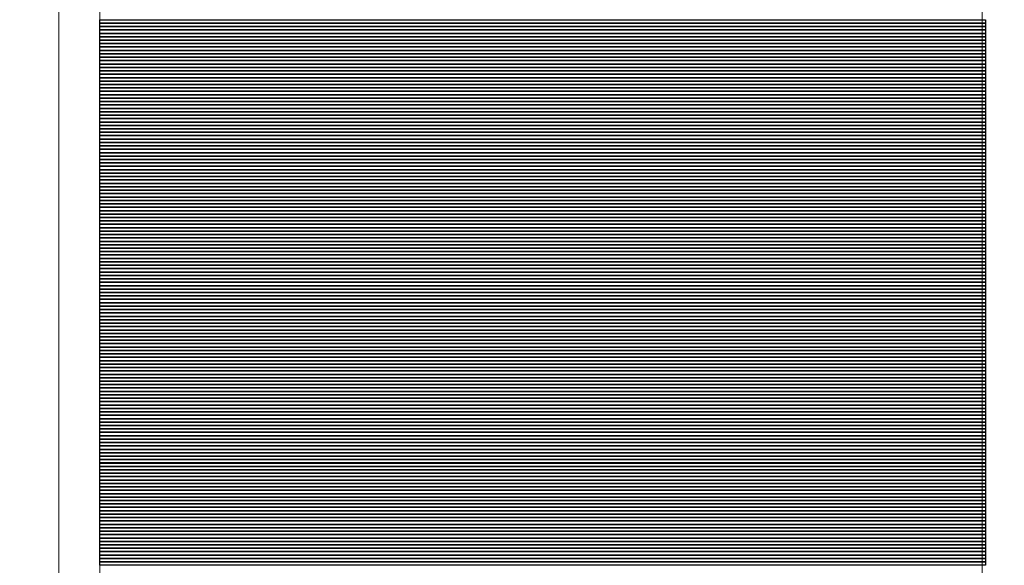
# Model space of a CAD drawing. Header units: millimetres. Extents: x -14047 to 49934, y -21523 to 14989.
# Tile 405 of 580: x 20859 to 20982, y 12644 to 12711. Entities that reach past the tile are written whole.
import ezdxf

# ---------------------------------------------------------------- set-up
doc = ezdxf.new("R2010")
doc.units = ezdxf.units.MM
doc.layers.add('C00-00-00', color=7, linetype='Continuous')
doc.layers.add('CFF-FF-FF', color=7, linetype='Continuous', true_color=0xffffff)
picture_1 = doc.add_image_def('image816.jpg', size_in_pixel=(260, 1))
picture_2 = doc.add_image_def('image817.jpg', size_in_pixel=(260, 1))
picture_3 = doc.add_image_def('image818.jpg', size_in_pixel=(260, 1))
picture_4 = doc.add_image_def('image819.jpg', size_in_pixel=(260, 1))
picture_5 = doc.add_image_def('image820.jpg', size_in_pixel=(260, 1))
picture_6 = doc.add_image_def('image821.jpg', size_in_pixel=(260, 1))
picture_7 = doc.add_image_def('image822.jpg', size_in_pixel=(260, 1))
picture_8 = doc.add_image_def('image823.jpg', size_in_pixel=(260, 1))
picture_9 = doc.add_image_def('image824.jpg', size_in_pixel=(260, 1))
picture_10 = doc.add_image_def('image825.jpg', size_in_pixel=(260, 1))
picture_11 = doc.add_image_def('image826.jpg', size_in_pixel=(260, 1))
picture_12 = doc.add_image_def('image827.jpg', size_in_pixel=(260, 1))
picture_13 = doc.add_image_def('image828.jpg', size_in_pixel=(260, 1))
picture_14 = doc.add_image_def('image829.jpg', size_in_pixel=(260, 1))
picture_15 = doc.add_image_def('image830.jpg', size_in_pixel=(260, 1))
picture_16 = doc.add_image_def('image831.jpg', size_in_pixel=(260, 1))
picture_17 = doc.add_image_def('image832.jpg', size_in_pixel=(260, 1))
picture_18 = doc.add_image_def('image833.jpg', size_in_pixel=(260, 1))
picture_19 = doc.add_image_def('image834.jpg', size_in_pixel=(260, 1))
picture_20 = doc.add_image_def('image835.jpg', size_in_pixel=(260, 1))
picture_21 = doc.add_image_def('image836.jpg', size_in_pixel=(260, 1))
picture_22 = doc.add_image_def('image837.jpg', size_in_pixel=(260, 1))
picture_23 = doc.add_image_def('image838.jpg', size_in_pixel=(260, 1))
picture_24 = doc.add_image_def('image839.jpg', size_in_pixel=(260, 1))
picture_25 = doc.add_image_def('image840.jpg', size_in_pixel=(260, 1))
picture_26 = doc.add_image_def('image841.jpg', size_in_pixel=(260, 1))
picture_27 = doc.add_image_def('image842.jpg', size_in_pixel=(260, 1))
picture_28 = doc.add_image_def('image843.jpg', size_in_pixel=(260, 1))
picture_29 = doc.add_image_def('image844.jpg', size_in_pixel=(260, 1))
picture_30 = doc.add_image_def('image845.jpg', size_in_pixel=(260, 1))
picture_31 = doc.add_image_def('image846.jpg', size_in_pixel=(260, 1))
picture_32 = doc.add_image_def('image847.jpg', size_in_pixel=(260, 1))
picture_33 = doc.add_image_def('image848.jpg', size_in_pixel=(260, 1))
picture_34 = doc.add_image_def('image849.jpg', size_in_pixel=(260, 1))
picture_35 = doc.add_image_def('image850.jpg', size_in_pixel=(260, 1))
picture_36 = doc.add_image_def('image851.jpg', size_in_pixel=(260, 1))
picture_37 = doc.add_image_def('image852.jpg', size_in_pixel=(260, 1))
picture_38 = doc.add_image_def('image853.jpg', size_in_pixel=(260, 1))
picture_39 = doc.add_image_def('image854.jpg', size_in_pixel=(260, 1))
picture_40 = doc.add_image_def('image855.jpg', size_in_pixel=(260, 1))
picture_41 = doc.add_image_def('image856.jpg', size_in_pixel=(260, 1))
picture_42 = doc.add_image_def('image857.jpg', size_in_pixel=(260, 1))
picture_43 = doc.add_image_def('image858.jpg', size_in_pixel=(260, 1))
picture_44 = doc.add_image_def('image859.jpg', size_in_pixel=(260, 1))
picture_45 = doc.add_image_def('image860.jpg', size_in_pixel=(260, 1))
picture_46 = doc.add_image_def('image861.jpg', size_in_pixel=(260, 1))
picture_47 = doc.add_image_def('image862.jpg', size_in_pixel=(260, 1))
picture_48 = doc.add_image_def('image863.jpg', size_in_pixel=(260, 1))
picture_49 = doc.add_image_def('image864.jpg', size_in_pixel=(260, 1))
picture_50 = doc.add_image_def('image865.jpg', size_in_pixel=(260, 1))
picture_51 = doc.add_image_def('image866.jpg', size_in_pixel=(260, 1))
picture_52 = doc.add_image_def('image867.jpg', size_in_pixel=(260, 1))
picture_53 = doc.add_image_def('image868.jpg', size_in_pixel=(260, 1))
picture_54 = doc.add_image_def('image869.jpg', size_in_pixel=(260, 1))
picture_55 = doc.add_image_def('image870.jpg', size_in_pixel=(260, 1))
picture_56 = doc.add_image_def('image871.jpg', size_in_pixel=(260, 1))
picture_57 = doc.add_image_def('image872.jpg', size_in_pixel=(260, 1))
picture_58 = doc.add_image_def('image873.jpg', size_in_pixel=(260, 1))
picture_59 = doc.add_image_def('image874.jpg', size_in_pixel=(260, 1))
picture_60 = doc.add_image_def('image875.jpg', size_in_pixel=(260, 1))
picture_61 = doc.add_image_def('image876.jpg', size_in_pixel=(260, 1))
picture_62 = doc.add_image_def('image877.jpg', size_in_pixel=(260, 1))
picture_63 = doc.add_image_def('image878.jpg', size_in_pixel=(260, 1))
picture_64 = doc.add_image_def('image879.jpg', size_in_pixel=(260, 1))
picture_65 = doc.add_image_def('image880.jpg', size_in_pixel=(260, 1))
picture_66 = doc.add_image_def('image881.jpg', size_in_pixel=(260, 1))
picture_67 = doc.add_image_def('image882.jpg', size_in_pixel=(260, 1))
picture_68 = doc.add_image_def('image883.jpg', size_in_pixel=(260, 1))
picture_69 = doc.add_image_def('image884.jpg', size_in_pixel=(260, 1))
picture_70 = doc.add_image_def('image885.jpg', size_in_pixel=(260, 1))
picture_71 = doc.add_image_def('image886.jpg', size_in_pixel=(260, 1))
picture_72 = doc.add_image_def('image887.jpg', size_in_pixel=(260, 1))
picture_73 = doc.add_image_def('image888.jpg', size_in_pixel=(260, 1))
picture_74 = doc.add_image_def('image889.jpg', size_in_pixel=(260, 1))
picture_75 = doc.add_image_def('image890.jpg', size_in_pixel=(260, 1))
picture_76 = doc.add_image_def('image891.jpg', size_in_pixel=(260, 1))
picture_77 = doc.add_image_def('image892.jpg', size_in_pixel=(260, 1))
picture_78 = doc.add_image_def('image893.jpg', size_in_pixel=(260, 1))
picture_79 = doc.add_image_def('image894.jpg', size_in_pixel=(260, 1))
picture_80 = doc.add_image_def('image895.jpg', size_in_pixel=(260, 1))
picture_81 = doc.add_image_def('image896.jpg', size_in_pixel=(260, 1))
picture_82 = doc.add_image_def('image897.jpg', size_in_pixel=(260, 1))
picture_83 = doc.add_image_def('image898.jpg', size_in_pixel=(260, 1))
picture_84 = doc.add_image_def('image899.jpg', size_in_pixel=(260, 1))
picture_85 = doc.add_image_def('image900.jpg', size_in_pixel=(260, 1))
picture_86 = doc.add_image_def('image901.jpg', size_in_pixel=(260, 1))
picture_87 = doc.add_image_def('image902.jpg', size_in_pixel=(260, 1))
picture_88 = doc.add_image_def('image903.jpg', size_in_pixel=(260, 1))
picture_89 = doc.add_image_def('image904.jpg', size_in_pixel=(260, 1))
picture_90 = doc.add_image_def('image905.jpg', size_in_pixel=(260, 1))
picture_91 = doc.add_image_def('image906.jpg', size_in_pixel=(260, 1))
picture_92 = doc.add_image_def('image907.jpg', size_in_pixel=(260, 1))
picture_93 = doc.add_image_def('image908.jpg', size_in_pixel=(260, 1))
picture_94 = doc.add_image_def('image909.jpg', size_in_pixel=(260, 1))
picture_95 = doc.add_image_def('image910.jpg', size_in_pixel=(260, 1))
picture_96 = doc.add_image_def('image911.jpg', size_in_pixel=(260, 1))
picture_97 = doc.add_image_def('image912.jpg', size_in_pixel=(260, 1))
picture_98 = doc.add_image_def('image913.jpg', size_in_pixel=(260, 1))
picture_99 = doc.add_image_def('image914.jpg', size_in_pixel=(260, 1))
picture_100 = doc.add_image_def('image915.jpg', size_in_pixel=(260, 1))
picture_101 = doc.add_image_def('image916.jpg', size_in_pixel=(260, 1))
picture_102 = doc.add_image_def('image917.jpg', size_in_pixel=(260, 1))
picture_103 = doc.add_image_def('image918.jpg', size_in_pixel=(260, 1))
picture_104 = doc.add_image_def('image919.jpg', size_in_pixel=(260, 1))
picture_105 = doc.add_image_def('image920.jpg', size_in_pixel=(260, 1))
picture_106 = doc.add_image_def('image921.jpg', size_in_pixel=(260, 1))
picture_107 = doc.add_image_def('image922.jpg', size_in_pixel=(260, 1))
picture_108 = doc.add_image_def('image923.jpg', size_in_pixel=(260, 1))
picture_109 = doc.add_image_def('image924.jpg', size_in_pixel=(260, 1))
picture_110 = doc.add_image_def('image925.jpg', size_in_pixel=(260, 1))
picture_111 = doc.add_image_def('image926.jpg', size_in_pixel=(260, 1))
picture_112 = doc.add_image_def('image927.jpg', size_in_pixel=(260, 1))
picture_113 = doc.add_image_def('image928.jpg', size_in_pixel=(260, 1))
picture_114 = doc.add_image_def('image929.jpg', size_in_pixel=(260, 1))
picture_115 = doc.add_image_def('image930.jpg', size_in_pixel=(260, 1))
picture_116 = doc.add_image_def('image931.jpg', size_in_pixel=(260, 1))
picture_117 = doc.add_image_def('image932.jpg', size_in_pixel=(260, 1))
picture_118 = doc.add_image_def('image933.jpg', size_in_pixel=(260, 1))
picture_119 = doc.add_image_def('image934.jpg', size_in_pixel=(260, 1))
picture_120 = doc.add_image_def('image935.jpg', size_in_pixel=(260, 1))
picture_121 = doc.add_image_def('image936.jpg', size_in_pixel=(260, 1))
picture_122 = doc.add_image_def('image937.jpg', size_in_pixel=(260, 1))
picture_123 = doc.add_image_def('image938.jpg', size_in_pixel=(260, 1))
picture_124 = doc.add_image_def('image939.jpg', size_in_pixel=(260, 1))
picture_125 = doc.add_image_def('image940.jpg', size_in_pixel=(260, 1))
picture_126 = doc.add_image_def('image941.jpg', size_in_pixel=(260, 1))
picture_127 = doc.add_image_def('image942.jpg', size_in_pixel=(260, 1))
picture_128 = doc.add_image_def('image943.jpg', size_in_pixel=(260, 1))
picture_129 = doc.add_image_def('image944.jpg', size_in_pixel=(260, 1))
picture_130 = doc.add_image_def('image945.jpg', size_in_pixel=(260, 1))
picture_131 = doc.add_image_def('image946.jpg', size_in_pixel=(260, 1))
picture_132 = doc.add_image_def('image947.jpg', size_in_pixel=(260, 1))
picture_133 = doc.add_image_def('image948.jpg', size_in_pixel=(260, 1))
picture_134 = doc.add_image_def('image949.jpg', size_in_pixel=(260, 1))
picture_135 = doc.add_image_def('image950.jpg', size_in_pixel=(260, 1))
picture_136 = doc.add_image_def('image951.jpg', size_in_pixel=(260, 1))
picture_137 = doc.add_image_def('image952.jpg', size_in_pixel=(260, 1))
picture_138 = doc.add_image_def('image953.jpg', size_in_pixel=(260, 1))
picture_139 = doc.add_image_def('image954.jpg', size_in_pixel=(260, 1))
picture_140 = doc.add_image_def('image955.jpg', size_in_pixel=(260, 1))
picture_141 = doc.add_image_def('image956.jpg', size_in_pixel=(260, 1))
picture_142 = doc.add_image_def('image957.jpg', size_in_pixel=(260, 1))
picture_143 = doc.add_image_def('image958.jpg', size_in_pixel=(260, 1))
picture_144 = doc.add_image_def('image959.jpg', size_in_pixel=(260, 1))
picture_145 = doc.add_image_def('image960.jpg', size_in_pixel=(260, 1))
picture_146 = doc.add_image_def('image961.jpg', size_in_pixel=(260, 1))
picture_147 = doc.add_image_def('image962.jpg', size_in_pixel=(260, 1))
picture_148 = doc.add_image_def('image963.jpg', size_in_pixel=(260, 1))
picture_149 = doc.add_image_def('image964.jpg', size_in_pixel=(260, 1))
picture_150 = doc.add_image_def('image965.jpg', size_in_pixel=(260, 1))
picture_151 = doc.add_image_def('image966.jpg', size_in_pixel=(260, 1))
picture_152 = doc.add_image_def('image967.jpg', size_in_pixel=(260, 1))
picture_153 = doc.add_image_def('image968.jpg', size_in_pixel=(260, 1))
picture_154 = doc.add_image_def('image969.jpg', size_in_pixel=(260, 1))
picture_155 = doc.add_image_def('image970.jpg', size_in_pixel=(260, 1))
picture_156 = doc.add_image_def('image971.jpg', size_in_pixel=(260, 1))
picture_157 = doc.add_image_def('image972.jpg', size_in_pixel=(260, 1))
picture_158 = doc.add_image_def('image973.jpg', size_in_pixel=(260, 1))
picture_159 = doc.add_image_def('image974.jpg', size_in_pixel=(260, 1))
picture_160 = doc.add_image_def('image975.jpg', size_in_pixel=(260, 1))

msp = doc.modelspace()

# ---------------------------------------------------------------- linework, layer by layer
at = {"layer": 'C00-00-00', "lineweight": 0}
for points in [[(20824.091, 12774.954), (20824.091, 12514.604), (20864.308, 12514.604), (20864.308, 12774.954)], [(20864.308, 12774.954), (20864.308, 12514.604), (20984.111, 12514.604), (20984.111, 12774.954)], [(20869.388, 12769.874), (20869.388, 12519.684), (20979.031, 12519.684), (20979.031, 12769.874)]]:
    msp.add_lwpolyline(points, close=True, dxfattribs=at)

# ---------------------------------------------------------------- pictures from other files: only their frames are drawn
at = {"layer": 'CFF-FF-FF'}
image = msp.add_image(picture_160, insert=(20869.388, 12711.031), size_in_units=(110.066, 0.423), rotation=0, dxfattribs=at)
image.dxf.flags = 7
image = msp.add_image(picture_159, insert=(20869.388, 12710.607), size_in_units=(110.066, 0.423), rotation=0, dxfattribs=at)
image.dxf.flags = 7
image = msp.add_image(picture_158, insert=(20869.388, 12710.184), size_in_units=(110.066, 0.423), rotation=0, dxfattribs=at)
image.dxf.flags = 7
image = msp.add_image(picture_157, insert=(20869.388, 12709.761), size_in_units=(110.066, 0.423), rotation=0, dxfattribs=at)
image.dxf.flags = 7
image = msp.add_image(picture_156, insert=(20869.388, 12709.338), size_in_units=(110.066, 0.423), rotation=0, dxfattribs=at)
image.dxf.flags = 7
image = msp.add_image(picture_155, insert=(20869.388, 12708.914), size_in_units=(110.066, 0.423), rotation=0, dxfattribs=at)
image.dxf.flags = 7
image = msp.add_image(picture_154, insert=(20869.388, 12708.491), size_in_units=(110.066, 0.423), rotation=0, dxfattribs=at)
image.dxf.flags = 7
image = msp.add_image(picture_153, insert=(20869.388, 12708.068), size_in_units=(110.066, 0.423), rotation=0, dxfattribs=at)
image.dxf.flags = 7
image = msp.add_image(picture_152, insert=(20869.388, 12707.644), size_in_units=(110.066, 0.423), rotation=0, dxfattribs=at)
image.dxf.flags = 7
image = msp.add_image(picture_151, insert=(20869.388, 12707.221), size_in_units=(110.066, 0.423), rotation=0, dxfattribs=at)
image.dxf.flags = 7
image = msp.add_image(picture_150, insert=(20869.388, 12706.797), size_in_units=(110.066, 0.423), rotation=0, dxfattribs=at)
image.dxf.flags = 7
image = msp.add_image(picture_149, insert=(20869.388, 12706.374), size_in_units=(110.066, 0.423), rotation=0, dxfattribs=at)
image.dxf.flags = 7
image = msp.add_image(picture_148, insert=(20869.388, 12705.951), size_in_units=(110.066, 0.423), rotation=0, dxfattribs=at)
image.dxf.flags = 7
image = msp.add_image(picture_147, insert=(20869.388, 12705.528), size_in_units=(110.066, 0.423), rotation=0, dxfattribs=at)
image.dxf.flags = 7
image = msp.add_image(picture_146, insert=(20869.388, 12705.104), size_in_units=(110.066, 0.423), rotation=0, dxfattribs=at)
image.dxf.flags = 7
image = msp.add_image(picture_145, insert=(20869.388, 12704.681), size_in_units=(110.066, 0.423), rotation=0, dxfattribs=at)
image.dxf.flags = 7
image = msp.add_image(picture_144, insert=(20869.388, 12704.257), size_in_units=(110.066, 0.423), rotation=0, dxfattribs=at)
image.dxf.flags = 7
image = msp.add_image(picture_143, insert=(20869.388, 12703.834), size_in_units=(110.066, 0.423), rotation=0, dxfattribs=at)
image.dxf.flags = 7
image = msp.add_image(picture_142, insert=(20869.388, 12703.411), size_in_units=(110.066, 0.423), rotation=0, dxfattribs=at)
image.dxf.flags = 7
image = msp.add_image(picture_141, insert=(20869.388, 12702.988), size_in_units=(110.066, 0.423), rotation=0, dxfattribs=at)
image.dxf.flags = 7
image = msp.add_image(picture_140, insert=(20869.388, 12702.564), size_in_units=(110.066, 0.423), rotation=0, dxfattribs=at)
image.dxf.flags = 7
image = msp.add_image(picture_139, insert=(20869.388, 12702.141), size_in_units=(110.066, 0.423), rotation=0, dxfattribs=at)
image.dxf.flags = 7
image = msp.add_image(picture_138, insert=(20869.388, 12701.718), size_in_units=(110.066, 0.423), rotation=0, dxfattribs=at)
image.dxf.flags = 7
image = msp.add_image(picture_137, insert=(20869.388, 12701.294), size_in_units=(110.066, 0.423), rotation=0, dxfattribs=at)
image.dxf.flags = 7
image = msp.add_image(picture_136, insert=(20869.388, 12700.871), size_in_units=(110.066, 0.423), rotation=0, dxfattribs=at)
image.dxf.flags = 7
image = msp.add_image(picture_135, insert=(20869.388, 12700.447), size_in_units=(110.066, 0.423), rotation=0, dxfattribs=at)
image.dxf.flags = 7
image = msp.add_image(picture_134, insert=(20869.388, 12700.024), size_in_units=(110.066, 0.423), rotation=0, dxfattribs=at)
image.dxf.flags = 7
image = msp.add_image(picture_133, insert=(20869.388, 12699.601), size_in_units=(110.066, 0.423), rotation=0, dxfattribs=at)
image.dxf.flags = 7
image = msp.add_image(picture_132, insert=(20869.388, 12699.178), size_in_units=(110.066, 0.423), rotation=0, dxfattribs=at)
image.dxf.flags = 7
image = msp.add_image(picture_131, insert=(20869.388, 12698.754), size_in_units=(110.066, 0.423), rotation=0, dxfattribs=at)
image.dxf.flags = 7
image = msp.add_image(picture_130, insert=(20869.388, 12698.331), size_in_units=(110.066, 0.423), rotation=0, dxfattribs=at)
image.dxf.flags = 7
image = msp.add_image(picture_129, insert=(20869.388, 12697.907), size_in_units=(110.066, 0.423), rotation=0, dxfattribs=at)
image.dxf.flags = 7
image = msp.add_image(picture_128, insert=(20869.388, 12697.484), size_in_units=(110.066, 0.423), rotation=0, dxfattribs=at)
image.dxf.flags = 7
image = msp.add_image(picture_127, insert=(20869.388, 12697.061), size_in_units=(110.066, 0.423), rotation=0, dxfattribs=at)
image.dxf.flags = 7
image = msp.add_image(picture_126, insert=(20869.388, 12696.638), size_in_units=(110.066, 0.423), rotation=0, dxfattribs=at)
image.dxf.flags = 7
image = msp.add_image(picture_125, insert=(20869.388, 12696.214), size_in_units=(110.066, 0.423), rotation=0, dxfattribs=at)
image.dxf.flags = 7
image = msp.add_image(picture_124, insert=(20869.388, 12695.791), size_in_units=(110.066, 0.423), rotation=0, dxfattribs=at)
image.dxf.flags = 7
image = msp.add_image(picture_123, insert=(20869.388, 12695.368), size_in_units=(110.066, 0.423), rotation=0, dxfattribs=at)
image.dxf.flags = 7
image = msp.add_image(picture_122, insert=(20869.388, 12694.944), size_in_units=(110.066, 0.423), rotation=0, dxfattribs=at)
image.dxf.flags = 7
image = msp.add_image(picture_121, insert=(20869.388, 12694.521), size_in_units=(110.066, 0.423), rotation=0, dxfattribs=at)
image.dxf.flags = 7
image = msp.add_image(picture_120, insert=(20869.388, 12694.097), size_in_units=(110.066, 0.423), rotation=0, dxfattribs=at)
image.dxf.flags = 7
image = msp.add_image(picture_119, insert=(20869.388, 12693.674), size_in_units=(110.066, 0.423), rotation=0, dxfattribs=at)
image.dxf.flags = 7
image = msp.add_image(picture_118, insert=(20869.388, 12693.251), size_in_units=(110.066, 0.423), rotation=0, dxfattribs=at)
image.dxf.flags = 7
image = msp.add_image(picture_117, insert=(20869.388, 12692.828), size_in_units=(110.066, 0.423), rotation=0, dxfattribs=at)
image.dxf.flags = 7
image = msp.add_image(picture_116, insert=(20869.388, 12692.404), size_in_units=(110.066, 0.423), rotation=0, dxfattribs=at)
image.dxf.flags = 7
image = msp.add_image(picture_115, insert=(20869.388, 12691.981), size_in_units=(110.066, 0.423), rotation=0, dxfattribs=at)
image.dxf.flags = 7
image = msp.add_image(picture_114, insert=(20869.388, 12691.557), size_in_units=(110.066, 0.423), rotation=0, dxfattribs=at)
image.dxf.flags = 7
image = msp.add_image(picture_113, insert=(20869.388, 12691.134), size_in_units=(110.066, 0.423), rotation=0, dxfattribs=at)
image.dxf.flags = 7
image = msp.add_image(picture_112, insert=(20869.388, 12690.711), size_in_units=(110.066, 0.423), rotation=0, dxfattribs=at)
image.dxf.flags = 7
image = msp.add_image(picture_111, insert=(20869.388, 12690.288), size_in_units=(110.066, 0.423), rotation=0, dxfattribs=at)
image.dxf.flags = 7
image = msp.add_image(picture_110, insert=(20869.388, 12689.864), size_in_units=(110.066, 0.423), rotation=0, dxfattribs=at)
image.dxf.flags = 7
image = msp.add_image(picture_109, insert=(20869.388, 12689.441), size_in_units=(110.066, 0.423), rotation=0, dxfattribs=at)
image.dxf.flags = 7
image = msp.add_image(picture_108, insert=(20869.388, 12689.018), size_in_units=(110.066, 0.423), rotation=0, dxfattribs=at)
image.dxf.flags = 7
image = msp.add_image(picture_107, insert=(20869.388, 12688.594), size_in_units=(110.066, 0.423), rotation=0, dxfattribs=at)
image.dxf.flags = 7
image = msp.add_image(picture_106, insert=(20869.388, 12688.171), size_in_units=(110.066, 0.423), rotation=0, dxfattribs=at)
image.dxf.flags = 7
image = msp.add_image(picture_105, insert=(20869.388, 12687.747), size_in_units=(110.066, 0.423), rotation=0, dxfattribs=at)
image.dxf.flags = 7
image = msp.add_image(picture_104, insert=(20869.388, 12687.324), size_in_units=(110.066, 0.423), rotation=0, dxfattribs=at)
image.dxf.flags = 7
image = msp.add_image(picture_103, insert=(20869.388, 12686.901), size_in_units=(110.066, 0.423), rotation=0, dxfattribs=at)
image.dxf.flags = 7
image = msp.add_image(picture_102, insert=(20869.388, 12686.478), size_in_units=(110.066, 0.423), rotation=0, dxfattribs=at)
image.dxf.flags = 7
image = msp.add_image(picture_101, insert=(20869.388, 12686.054), size_in_units=(110.066, 0.423), rotation=0, dxfattribs=at)
image.dxf.flags = 7
image = msp.add_image(picture_100, insert=(20869.388, 12685.631), size_in_units=(110.066, 0.423), rotation=0, dxfattribs=at)
image.dxf.flags = 7
image = msp.add_image(picture_99, insert=(20869.388, 12685.207), size_in_units=(110.066, 0.423), rotation=0, dxfattribs=at)
image.dxf.flags = 7
image = msp.add_image(picture_98, insert=(20869.388, 12684.784), size_in_units=(110.066, 0.423), rotation=0, dxfattribs=at)
image.dxf.flags = 7
image = msp.add_image(picture_97, insert=(20869.388, 12684.361), size_in_units=(110.066, 0.423), rotation=0, dxfattribs=at)
image.dxf.flags = 7
image = msp.add_image(picture_96, insert=(20869.388, 12683.938), size_in_units=(110.066, 0.423), rotation=0, dxfattribs=at)
image.dxf.flags = 7
image = msp.add_image(picture_95, insert=(20869.388, 12683.514), size_in_units=(110.066, 0.423), rotation=0, dxfattribs=at)
image.dxf.flags = 7
image = msp.add_image(picture_94, insert=(20869.388, 12683.091), size_in_units=(110.066, 0.423), rotation=0, dxfattribs=at)
image.dxf.flags = 7
image = msp.add_image(picture_93, insert=(20869.388, 12682.668), size_in_units=(110.066, 0.423), rotation=0, dxfattribs=at)
image.dxf.flags = 7
image = msp.add_image(picture_92, insert=(20869.388, 12682.244), size_in_units=(110.066, 0.423), rotation=0, dxfattribs=at)
image.dxf.flags = 7
image = msp.add_image(picture_91, insert=(20869.388, 12681.821), size_in_units=(110.066, 0.423), rotation=0, dxfattribs=at)
image.dxf.flags = 7
image = msp.add_image(picture_90, insert=(20869.388, 12681.397), size_in_units=(110.066, 0.423), rotation=0, dxfattribs=at)
image.dxf.flags = 7
image = msp.add_image(picture_89, insert=(20869.388, 12680.974), size_in_units=(110.066, 0.423), rotation=0, dxfattribs=at)
image.dxf.flags = 7
image = msp.add_image(picture_88, insert=(20869.388, 12680.551), size_in_units=(110.066, 0.423), rotation=0, dxfattribs=at)
image.dxf.flags = 7
image = msp.add_image(picture_87, insert=(20869.388, 12680.128), size_in_units=(110.066, 0.423), rotation=0, dxfattribs=at)
image.dxf.flags = 7
image = msp.add_image(picture_86, insert=(20869.388, 12679.704), size_in_units=(110.066, 0.423), rotation=0, dxfattribs=at)
image.dxf.flags = 7
image = msp.add_image(picture_85, insert=(20869.388, 12679.281), size_in_units=(110.066, 0.423), rotation=0, dxfattribs=at)
image.dxf.flags = 7
image = msp.add_image(picture_84, insert=(20869.388, 12678.857), size_in_units=(110.066, 0.423), rotation=0, dxfattribs=at)
image.dxf.flags = 7
image = msp.add_image(picture_83, insert=(20869.388, 12678.434), size_in_units=(110.066, 0.423), rotation=0, dxfattribs=at)
image.dxf.flags = 7
image = msp.add_image(picture_82, insert=(20869.388, 12678.011), size_in_units=(110.066, 0.423), rotation=0, dxfattribs=at)
image.dxf.flags = 7
image = msp.add_image(picture_81, insert=(20869.388, 12677.588), size_in_units=(110.066, 0.423), rotation=0, dxfattribs=at)
image.dxf.flags = 7
image = msp.add_image(picture_80, insert=(20869.388, 12677.164), size_in_units=(110.066, 0.423), rotation=0, dxfattribs=at)
image.dxf.flags = 7
image = msp.add_image(picture_79, insert=(20869.388, 12676.741), size_in_units=(110.066, 0.423), rotation=0, dxfattribs=at)
image.dxf.flags = 7
image = msp.add_image(picture_78, insert=(20869.388, 12676.318), size_in_units=(110.066, 0.423), rotation=0, dxfattribs=at)
image.dxf.flags = 7
image = msp.add_image(picture_77, insert=(20869.388, 12675.894), size_in_units=(110.066, 0.423), rotation=0, dxfattribs=at)
image.dxf.flags = 7
image = msp.add_image(picture_76, insert=(20869.388, 12675.471), size_in_units=(110.066, 0.423), rotation=0, dxfattribs=at)
image.dxf.flags = 7
image = msp.add_image(picture_75, insert=(20869.388, 12675.047), size_in_units=(110.066, 0.423), rotation=0, dxfattribs=at)
image.dxf.flags = 7
image = msp.add_image(picture_74, insert=(20869.388, 12674.624), size_in_units=(110.066, 0.423), rotation=0, dxfattribs=at)
image.dxf.flags = 7
image = msp.add_image(picture_73, insert=(20869.388, 12674.201), size_in_units=(110.066, 0.423), rotation=0, dxfattribs=at)
image.dxf.flags = 7
image = msp.add_image(picture_72, insert=(20869.388, 12673.778), size_in_units=(110.066, 0.423), rotation=0, dxfattribs=at)
image.dxf.flags = 7
image = msp.add_image(picture_71, insert=(20869.388, 12673.354), size_in_units=(110.066, 0.423), rotation=0, dxfattribs=at)
image.dxf.flags = 7
image = msp.add_image(picture_70, insert=(20869.388, 12672.931), size_in_units=(110.066, 0.423), rotation=0, dxfattribs=at)
image.dxf.flags = 7
image = msp.add_image(picture_69, insert=(20869.388, 12672.507), size_in_units=(110.066, 0.423), rotation=0, dxfattribs=at)
image.dxf.flags = 7
image = msp.add_image(picture_68, insert=(20869.388, 12672.084), size_in_units=(110.066, 0.423), rotation=0, dxfattribs=at)
image.dxf.flags = 7
image = msp.add_image(picture_67, insert=(20869.388, 12671.661), size_in_units=(110.066, 0.423), rotation=0, dxfattribs=at)
image.dxf.flags = 7
image = msp.add_image(picture_66, insert=(20869.388, 12671.238), size_in_units=(110.066, 0.423), rotation=0, dxfattribs=at)
image.dxf.flags = 7
image = msp.add_image(picture_65, insert=(20869.388, 12670.814), size_in_units=(110.066, 0.423), rotation=0, dxfattribs=at)
image.dxf.flags = 7
image = msp.add_image(picture_64, insert=(20869.388, 12670.391), size_in_units=(110.066, 0.423), rotation=0, dxfattribs=at)
image.dxf.flags = 7
image = msp.add_image(picture_63, insert=(20869.388, 12669.968), size_in_units=(110.066, 0.423), rotation=0, dxfattribs=at)
image.dxf.flags = 7
image = msp.add_image(picture_62, insert=(20869.388, 12669.544), size_in_units=(110.066, 0.423), rotation=0, dxfattribs=at)
image.dxf.flags = 7
image = msp.add_image(picture_61, insert=(20869.388, 12669.121), size_in_units=(110.066, 0.423), rotation=0, dxfattribs=at)
image.dxf.flags = 7
image = msp.add_image(picture_60, insert=(20869.388, 12668.697), size_in_units=(110.066, 0.423), rotation=0, dxfattribs=at)
image.dxf.flags = 7
image = msp.add_image(picture_59, insert=(20869.388, 12668.274), size_in_units=(110.066, 0.423), rotation=0, dxfattribs=at)
image.dxf.flags = 7
image = msp.add_image(picture_58, insert=(20869.388, 12667.851), size_in_units=(110.066, 0.423), rotation=0, dxfattribs=at)
image.dxf.flags = 7
image = msp.add_image(picture_57, insert=(20869.388, 12667.428), size_in_units=(110.066, 0.423), rotation=0, dxfattribs=at)
image.dxf.flags = 7
image = msp.add_image(picture_56, insert=(20869.388, 12667.004), size_in_units=(110.066, 0.423), rotation=0, dxfattribs=at)
image.dxf.flags = 7
image = msp.add_image(picture_55, insert=(20869.388, 12666.581), size_in_units=(110.066, 0.423), rotation=0, dxfattribs=at)
image.dxf.flags = 7
image = msp.add_image(picture_54, insert=(20869.388, 12666.157), size_in_units=(110.066, 0.423), rotation=0, dxfattribs=at)
image.dxf.flags = 7
image = msp.add_image(picture_53, insert=(20869.388, 12665.734), size_in_units=(110.066, 0.423), rotation=0, dxfattribs=at)
image.dxf.flags = 7
image = msp.add_image(picture_52, insert=(20869.388, 12665.311), size_in_units=(110.066, 0.423), rotation=0, dxfattribs=at)
image.dxf.flags = 7
image = msp.add_image(picture_51, insert=(20869.388, 12664.888), size_in_units=(110.066, 0.423), rotation=0, dxfattribs=at)
image.dxf.flags = 7
image = msp.add_image(picture_50, insert=(20869.388, 12664.464), size_in_units=(110.066, 0.423), rotation=0, dxfattribs=at)
image.dxf.flags = 7
image = msp.add_image(picture_49, insert=(20869.388, 12664.041), size_in_units=(110.066, 0.423), rotation=0, dxfattribs=at)
image.dxf.flags = 7
image = msp.add_image(picture_48, insert=(20869.388, 12663.618), size_in_units=(110.066, 0.423), rotation=0, dxfattribs=at)
image.dxf.flags = 7
image = msp.add_image(picture_47, insert=(20869.388, 12663.194), size_in_units=(110.066, 0.423), rotation=0, dxfattribs=at)
image.dxf.flags = 7
image = msp.add_image(picture_46, insert=(20869.388, 12662.771), size_in_units=(110.066, 0.423), rotation=0, dxfattribs=at)
image.dxf.flags = 7
image = msp.add_image(picture_45, insert=(20869.388, 12662.347), size_in_units=(110.066, 0.423), rotation=0, dxfattribs=at)
image.dxf.flags = 7
image = msp.add_image(picture_44, insert=(20869.388, 12661.924), size_in_units=(110.066, 0.423), rotation=0, dxfattribs=at)
image.dxf.flags = 7
image = msp.add_image(picture_43, insert=(20869.388, 12661.501), size_in_units=(110.066, 0.423), rotation=0, dxfattribs=at)
image.dxf.flags = 7
image = msp.add_image(picture_42, insert=(20869.388, 12661.078), size_in_units=(110.066, 0.423), rotation=0, dxfattribs=at)
image.dxf.flags = 7
image = msp.add_image(picture_41, insert=(20869.388, 12660.654), size_in_units=(110.066, 0.423), rotation=0, dxfattribs=at)
image.dxf.flags = 7
image = msp.add_image(picture_40, insert=(20869.388, 12660.231), size_in_units=(110.066, 0.423), rotation=0, dxfattribs=at)
image.dxf.flags = 7
image = msp.add_image(picture_39, insert=(20869.388, 12659.807), size_in_units=(110.066, 0.423), rotation=0, dxfattribs=at)
image.dxf.flags = 7
image = msp.add_image(picture_38, insert=(20869.388, 12659.384), size_in_units=(110.066, 0.423), rotation=0, dxfattribs=at)
image.dxf.flags = 7
image = msp.add_image(picture_37, insert=(20869.388, 12658.961), size_in_units=(110.066, 0.423), rotation=0, dxfattribs=at)
image.dxf.flags = 7
image = msp.add_image(picture_36, insert=(20869.388, 12658.538), size_in_units=(110.066, 0.423), rotation=0, dxfattribs=at)
image.dxf.flags = 7
image = msp.add_image(picture_35, insert=(20869.388, 12658.114), size_in_units=(110.066, 0.423), rotation=0, dxfattribs=at)
image.dxf.flags = 7
image = msp.add_image(picture_34, insert=(20869.388, 12657.691), size_in_units=(110.066, 0.423), rotation=0, dxfattribs=at)
image.dxf.flags = 7
image = msp.add_image(picture_33, insert=(20869.388, 12657.268), size_in_units=(110.066, 0.423), rotation=0, dxfattribs=at)
image.dxf.flags = 7
image = msp.add_image(picture_32, insert=(20869.388, 12656.844), size_in_units=(110.066, 0.423), rotation=0, dxfattribs=at)
image.dxf.flags = 7
image = msp.add_image(picture_31, insert=(20869.388, 12656.421), size_in_units=(110.066, 0.423), rotation=0, dxfattribs=at)
image.dxf.flags = 7
image = msp.add_image(picture_30, insert=(20869.388, 12655.997), size_in_units=(110.066, 0.423), rotation=0, dxfattribs=at)
image.dxf.flags = 7
image = msp.add_image(picture_29, insert=(20869.388, 12655.574), size_in_units=(110.066, 0.423), rotation=0, dxfattribs=at)
image.dxf.flags = 7
image = msp.add_image(picture_28, insert=(20869.388, 12655.151), size_in_units=(110.066, 0.423), rotation=0, dxfattribs=at)
image.dxf.flags = 7
image = msp.add_image(picture_27, insert=(20869.388, 12654.728), size_in_units=(110.066, 0.423), rotation=0, dxfattribs=at)
image.dxf.flags = 7
image = msp.add_image(picture_26, insert=(20869.388, 12654.304), size_in_units=(110.066, 0.423), rotation=0, dxfattribs=at)
image.dxf.flags = 7
image = msp.add_image(picture_25, insert=(20869.388, 12653.881), size_in_units=(110.066, 0.423), rotation=0, dxfattribs=at)
image.dxf.flags = 7
image = msp.add_image(picture_24, insert=(20869.388, 12653.457), size_in_units=(110.066, 0.423), rotation=0, dxfattribs=at)
image.dxf.flags = 7
image = msp.add_image(picture_23, insert=(20869.388, 12653.034), size_in_units=(110.066, 0.423), rotation=0, dxfattribs=at)
image.dxf.flags = 7
image = msp.add_image(picture_22, insert=(20869.388, 12652.611), size_in_units=(110.066, 0.423), rotation=0, dxfattribs=at)
image.dxf.flags = 7
image = msp.add_image(picture_21, insert=(20869.388, 12652.188), size_in_units=(110.066, 0.423), rotation=0, dxfattribs=at)
image.dxf.flags = 7
image = msp.add_image(picture_20, insert=(20869.388, 12651.764), size_in_units=(110.066, 0.423), rotation=0, dxfattribs=at)
image.dxf.flags = 7
image = msp.add_image(picture_19, insert=(20869.388, 12651.341), size_in_units=(110.066, 0.423), rotation=0, dxfattribs=at)
image.dxf.flags = 7
image = msp.add_image(picture_18, insert=(20869.388, 12650.918), size_in_units=(110.066, 0.423), rotation=0, dxfattribs=at)
image.dxf.flags = 7
image = msp.add_image(picture_17, insert=(20869.388, 12650.494), size_in_units=(110.066, 0.423), rotation=0, dxfattribs=at)
image.dxf.flags = 7
image = msp.add_image(picture_16, insert=(20869.388, 12650.071), size_in_units=(110.066, 0.423), rotation=0, dxfattribs=at)
image.dxf.flags = 7
image = msp.add_image(picture_15, insert=(20869.388, 12649.647), size_in_units=(110.066, 0.423), rotation=0, dxfattribs=at)
image.dxf.flags = 7
image = msp.add_image(picture_14, insert=(20869.388, 12649.224), size_in_units=(110.066, 0.423), rotation=0, dxfattribs=at)
image.dxf.flags = 7
image = msp.add_image(picture_13, insert=(20869.388, 12648.801), size_in_units=(110.066, 0.423), rotation=0, dxfattribs=at)
image.dxf.flags = 7
image = msp.add_image(picture_12, insert=(20869.388, 12648.378), size_in_units=(110.066, 0.423), rotation=0, dxfattribs=at)
image.dxf.flags = 7
image = msp.add_image(picture_11, insert=(20869.388, 12647.954), size_in_units=(110.066, 0.423), rotation=0, dxfattribs=at)
image.dxf.flags = 7
image = msp.add_image(picture_10, insert=(20869.388, 12647.531), size_in_units=(110.066, 0.423), rotation=0, dxfattribs=at)
image.dxf.flags = 7
image = msp.add_image(picture_9, insert=(20869.388, 12647.107), size_in_units=(110.066, 0.423), rotation=0, dxfattribs=at)
image.dxf.flags = 7
image = msp.add_image(picture_8, insert=(20869.388, 12646.684), size_in_units=(110.066, 0.423), rotation=0, dxfattribs=at)
image.dxf.flags = 7
image = msp.add_image(picture_7, insert=(20869.388, 12646.261), size_in_units=(110.066, 0.423), rotation=0, dxfattribs=at)
image.dxf.flags = 7
image = msp.add_image(picture_6, insert=(20869.388, 12645.838), size_in_units=(110.066, 0.423), rotation=0, dxfattribs=at)
image.dxf.flags = 7
image = msp.add_image(picture_5, insert=(20869.388, 12645.414), size_in_units=(110.066, 0.423), rotation=0, dxfattribs=at)
image.dxf.flags = 7
image = msp.add_image(picture_4, insert=(20869.388, 12644.991), size_in_units=(110.066, 0.423), rotation=0, dxfattribs=at)
image.dxf.flags = 7
image = msp.add_image(picture_3, insert=(20869.388, 12644.568), size_in_units=(110.066, 0.423), rotation=0, dxfattribs=at)
image.dxf.flags = 7
image = msp.add_image(picture_2, insert=(20869.388, 12644.144), size_in_units=(110.066, 0.423), rotation=0, dxfattribs=at)
image.dxf.flags = 7
image = msp.add_image(picture_1, insert=(20869.388, 12643.721), size_in_units=(110.066, 0.423), rotation=0, dxfattribs=at)
image.dxf.flags = 7

doc.saveas('drawing.dxf')
